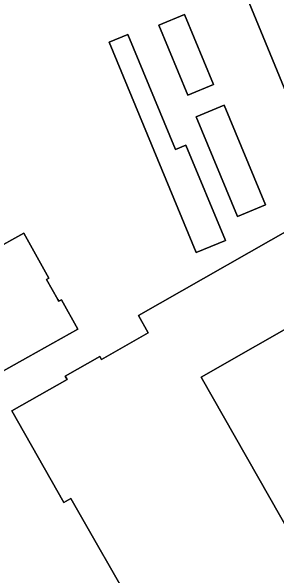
# Model space of a CAD drawing. Extents: x 160377 to 161131, y 383938 to 384853.
# Drawn here: x 160926.6 to 160951.2, y 384140 to 384192.2 of the extents above; entities that cross this region are included whole.
import ezdxf

# ---------------------------------------------------------------- set-up
doc = ezdxf.new("R2010")
doc.units = 0
doc.layers.add('IMGEO_Erf', color=7, linetype='Continuous')
doc.layers.add('IMGEO_Pand', color=7, linetype='Continuous')

msp = doc.modelspace()

# ---------------------------------------------------------------- linework, layer by layer
at = {"layer": 'IMGEO_Erf'}
for points in [[(160954.919, 384177.801), (160948.435, 384193.555)], [(160955.41, 384103.69), (160950.08, 384113.05), (160950.56, 384113.32), (160946.25, 384120.89), (160946.91, 384121.27), (160940.81, 384131.97), (160940.24, 384131.64), (160937.71, 384136.09), (160938.28, 384136.41), (160932.16, 384147.16), (160931.51, 384146.79), (160926.69, 384155.26), (160931.81, 384158.17), (160931.64, 384158.48), (160934.82, 384160.29), (160934.98, 384160.01), (160939.3, 384162.47), (160938.41, 384164.1), (160954.67, 384173.34)], [(160954.48, 384164.25), (160944.21, 384158.37), (160952.58, 384143.65)]]:
    msp.add_lwpolyline(points, dxfattribs=at)
for points in [[(160940.278, 384190.961), (160942.666, 384191.948), (160945.349, 384185.461), (160942.961, 384184.474)], [(160935.694, 384189.364), (160937.425, 384190.08), (160941.822, 384179.441), (160942.799, 384179.845), (160946.444, 384171.027), (160943.736, 384169.908)], [(160943.732, 384182.475), (160946.332, 384183.554), (160950.167, 384174.313), (160947.567, 384173.234)], [(160930.126, 384167.55), (160929.908, 384167.427), (160930.946, 384165.579), (160931.044, 384165.404), (160931.271, 384165.532), (160932.788, 384162.832), (160928.184, 384160.247), (160923.841, 384157.828), (160919.481, 384155.379), (160917.922, 384158.155), (160917.689, 384158.024), (160916.536, 384160.077), (160916.735, 384160.189), (160914.445, 384164.266), (160918.805, 384166.715), (160927.795, 384171.7)]]:
    msp.add_lwpolyline(points, close=True, dxfattribs=at)
at = {"layer": 'IMGEO_Pand'}
for points in [[(160958.418, 384197.663), (160948.435, 384193.555), (160954.919, 384177.801), (160960.283, 384180.009), (160964.906, 384181.911), (160963.254, 384185.924), (160964.086, 384186.266), (160960.817, 384194.208), (160959.985, 384193.865)], [(160940.278, 384190.961), (160942.961, 384184.474), (160945.349, 384185.461), (160942.666, 384191.948)], [(160937.425, 384190.08), (160935.694, 384189.364), (160943.736, 384169.908), (160946.444, 384171.027), (160942.799, 384179.845), (160941.822, 384179.441)], [(160943.732, 384182.475), (160947.567, 384173.234), (160950.167, 384174.313), (160946.332, 384183.554)], [(160927.795, 384171.7), (160918.805, 384166.715), (160914.445, 384164.266), (160916.735, 384160.189), (160916.536, 384160.077), (160917.689, 384158.024), (160917.922, 384158.155), (160919.481, 384155.379), (160923.841, 384157.828), (160928.184, 384160.247), (160932.788, 384162.832), (160931.271, 384165.532), (160931.044, 384165.404), (160930.946, 384165.579), (160929.908, 384167.427), (160930.126, 384167.55)]]:
    msp.add_lwpolyline(points, close=True, dxfattribs=at)
for points in [[(160954.67, 384173.34), (160938.41, 384164.1), (160939.3, 384162.47), (160934.98, 384160.01), (160934.82, 384160.29), (160931.64, 384158.48), (160931.81, 384158.17), (160926.69, 384155.26), (160931.51, 384146.79), (160932.16, 384147.16), (160938.28, 384136.41), (160937.71, 384136.09), (160940.24, 384131.64), (160940.81, 384131.97), (160946.91, 384121.27), (160946.25, 384120.89), (160950.56, 384113.32), (160950.08, 384113.05), (160955.41, 384103.69)], [(160952.58, 384143.65), (160944.21, 384158.37), (160954.48, 384164.25)]]:
    msp.add_lwpolyline(points, dxfattribs=at)

doc.saveas('drawing.dxf')
